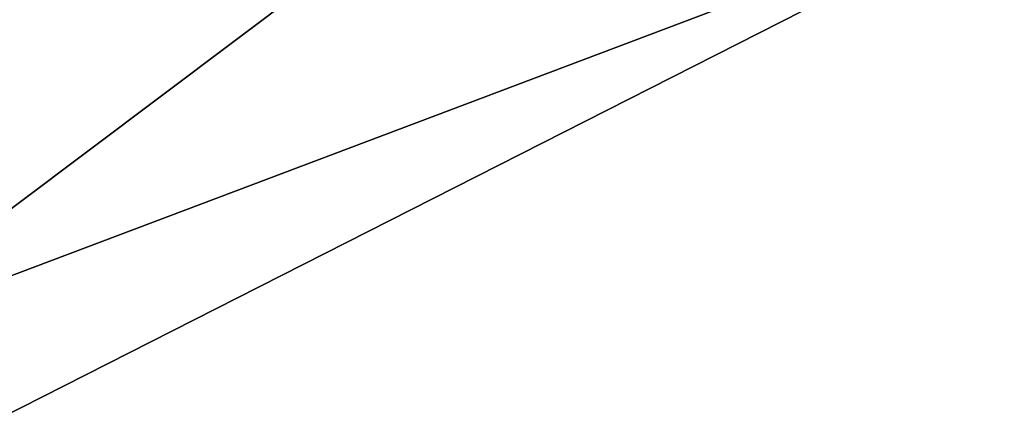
# Model space of a CAD drawing. Header units: metres. Extents: x -205 to 205, y -82 to 82.
# Tile 397 of 426: x 132.05 to 150.2, y 20.19 to 27.39. Entities that reach past the tile are written whole.
import ezdxf

# ---------------------------------------------------------------- set-up
doc = ezdxf.new("R2010")
doc.units = ezdxf.units.M
doc.layers.add('solid_PRT0003', color=7, linetype='CONTINUOUS')

msp = doc.modelspace()

# ---------------------------------------------------------------- linework, layer by layer
at = {"layer": 'solid_PRT0003'}
for points in [[(0, -75), (0, 75), (200, 75)], [(200, -75), (0, -75), (200, 75)], [(88.489235, -37.5, 108.5), (173.489243, 37.5, 108.5), (88.489235, 37.5, 108.5)], [(88.489235, -37.5, 108.5), (173.489243, -37.5, 108.5), (173.489243, 37.5, 108.5)], [(172.061722, -37.5, 108.410858), (89.916756, -37.5, 108.410858), (89.916756, 37.5, 108.410858)], [(172.061722, 37.5, 108.410858), (172.061722, -37.5, 108.410858), (89.916756, 37.5, 108.410858)], [(124.067749, 19.734287, 6), (151.28923, 30, 6), (110.689232, 30, 6)], [(124.067749, 19.734287, 6), (125.646461, 17, 6), (151.28923, 30, 6)], [(125.646461, 17, 6), (151.28923, -30, 6), (151.28923, 30, 6)]]:
    msp.add_3dface(points, dxfattribs=at)

doc.saveas('drawing.dxf')
